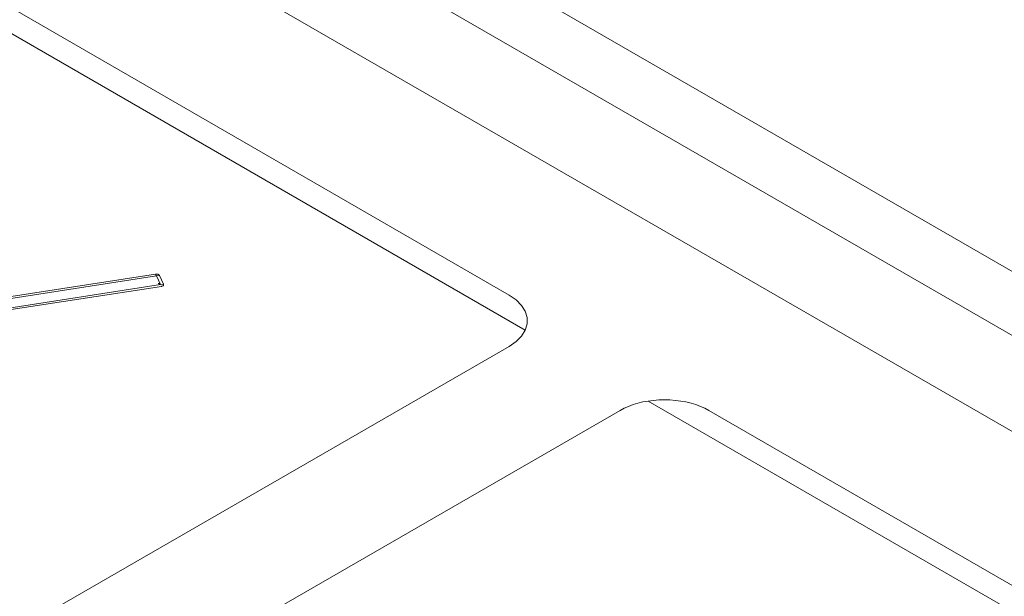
# Model space of a CAD drawing. Header units: millimetres. Extents: x 567 to 934, y -1 to 364.
# Tile 367 of 656: x 735.585 to 736.353, y 9.41 to 9.86. Entities that reach past the tile are written whole.
import ezdxf

# ---------------------------------------------------------------- set-up
doc = ezdxf.new("R2010")
doc.units = ezdxf.units.MM
doc.header["$MEASUREMENT"] = 0
doc.layers.add('ARQ FINA', color=8, linetype='Continuous')
doc.layers.add('G-IMPT', color=8, linetype='Continuous', lineweight=13)

msp = doc.modelspace()

# ---------------------------------------------------------------- linework, layer by layer
at = {"layer": 'ARQ FINA', "lineweight": 5}
for p, q in [((737.80093, 8.83083), (734.61395, 10.67083)), ((734.57065, 10.64583), (737.75762, 8.80583)), ((737.69267, 8.76833), (734.48838, 10.61833)), ((735.97909, 9.61768), (735.30709, 10.00566)), ((735.3544, 9.99833), (735.9664, 9.645)), ((735.9664, 9.605), (735.23027, 9.18)), ((736.74696, 9.17435), (736.07497, 9.56232)), ((735.31688, 9.13), (736.053, 9.555)), ((736.12228, 9.555), (736.73427, 9.20166))]:
    msp.add_line(p, q, dxfattribs=at)
for points in [[(735.9664, 9.605), (735.97188, 9.60877), (735.97615, 9.61304), (735.97907, 9.61768), (735.98056, 9.62253), (735.98056, 9.62746), (735.97907, 9.63232), (735.97615, 9.63695), (735.97188, 9.64122), (735.9664, 9.645)], [(736.12228, 9.555), (736.11913, 9.55666), (736.11574, 9.55817), (736.11213, 9.55949), (736.10834, 9.56063), (736.10439, 9.56157), (736.10032, 9.56232), (736.09615, 9.56285), (736.09191, 9.56317), (736.08764, 9.56328), (736.08337, 9.56317), (736.07913, 9.56285), (736.07496, 9.56232), (736.07088, 9.56157), (736.06693, 9.56063), (736.06314, 9.55949), (736.05954, 9.55817), (736.05615, 9.55666), (736.053, 9.555)]]:
    msp.add_lwpolyline(points, dxfattribs=at)
at = {"layer": 'G-IMPT', "lineweight": 5}
for p, q in [((735.69085, 9.66136), (735.44714, 9.62366)), ((735.69085, 9.66136), (735.44714, 9.62366)), ((735.44769, 9.62228), (735.69139, 9.65998)), ((735.69385, 9.66036), (735.69139, 9.65998)), ((735.69139, 9.65998), (735.69456, 9.65315)), ((735.69702, 9.65353), (735.69385, 9.66036)), ((735.69702, 9.65353), (735.69385, 9.66036)), ((735.69702, 9.65353), (735.69385, 9.66036)), ((735.69456, 9.65315), (735.45086, 9.61545)), ((735.69456, 9.65315), (735.69702, 9.65353)), ((735.45158, 9.6141), (735.69528, 9.6518)), ((735.69528, 9.6518), (735.45158, 9.6141))]:
    msp.add_line(p, q, dxfattribs=at)
for points in [[(735.69085, 9.66136), (735.69084, 9.66135), (735.69084, 9.66132), (735.69085, 9.66127), (735.69087, 9.66121), (735.6909, 9.66114), (735.69092, 9.66107), (735.69095, 9.66101), (735.69097, 9.66094), (735.69099, 9.66088), (735.69102, 9.66083), (735.69104, 9.66078), (735.69106, 9.66073), (735.69107, 9.66069), (735.69109, 9.66065), (735.69111, 9.66062), (735.69112, 9.66058), (735.69113, 9.66055), (735.69114, 9.66053), (735.69115, 9.6605), (735.69116, 9.66048), (735.69117, 9.66046), (735.69118, 9.66044), (735.69119, 9.66042), (735.6912, 9.66041), (735.6912, 9.66039), (735.69121, 9.66038), (735.69122, 9.66036), (735.69122, 9.66035), (735.69123, 9.66034), (735.69123, 9.66033), (735.69124, 9.66032), (735.69124, 9.66031), (735.69125, 9.6603), (735.69125, 9.66029), (735.69125, 9.66028), (735.69126, 9.66027), (735.69126, 9.66026), (735.69126, 9.66026), (735.69127, 9.66025), (735.69127, 9.66024), (735.69127, 9.66024), (735.69128, 9.66023), (735.69128, 9.66022), (735.69128, 9.66022), (735.69128, 9.66021), (735.69129, 9.66021), (735.69129, 9.6602), (735.69129, 9.6602), (735.69129, 9.66019), (735.69129, 9.66019), (735.6913, 9.66019), (735.6913, 9.66018), (735.6913, 9.66018), (735.6913, 9.66017), (735.6913, 9.66017), (735.6913, 9.66017), (735.69131, 9.66016), (735.69131, 9.66016), (735.69131, 9.66016), (735.69131, 9.66015), (735.69131, 9.66015), (735.69131, 9.66015), (735.69131, 9.66015), (735.69132, 9.66014), (735.69132, 9.66014), (735.69132, 9.66014), (735.69132, 9.66014), (735.69132, 9.66013), (735.69132, 9.66013), (735.69132, 9.66013), (735.69132, 9.66013), (735.69132, 9.66012), (735.69132, 9.66012), (735.69133, 9.66012), (735.69133, 9.66012), (735.69133, 9.66012), (735.69133, 9.66011), (735.69133, 9.66011), (735.69133, 9.66011), (735.69133, 9.66011), (735.69133, 9.66011), (735.69133, 9.6601), (735.69133, 9.6601), (735.69133, 9.6601), (735.69133, 9.6601), (735.69134, 9.6601), (735.69134, 9.6601), (735.69134, 9.6601), (735.69134, 9.66009), (735.69134, 9.66009), (735.69135, 9.66007), (735.69136, 9.66006), (735.69136, 9.66004), (735.69137, 9.66003), (735.69137, 9.66003), (735.69137, 9.66002), (735.69138, 9.66001), (735.69138, 9.66001), (735.69138, 9.66), (735.69138, 9.66), (735.69139, 9.65999), (735.69139, 9.65999), (735.69139, 9.65998)], [(735.69385, 9.66036), (735.69378, 9.66048), (735.6937, 9.66059), (735.6936, 9.6607), (735.69349, 9.66081), (735.69336, 9.6609), (735.69321, 9.661), (735.69305, 9.66108), (735.69288, 9.66115), (735.6927, 9.66122), (735.69251, 9.66128), (735.69232, 9.66132), (735.69211, 9.66136), (735.6919, 9.66139), (735.69169, 9.6614), (735.69148, 9.66141), (735.69127, 9.6614), (735.69105, 9.66139), (735.69085, 9.66136)], [(735.69385, 9.66036), (735.69378, 9.66048), (735.6937, 9.66059), (735.6936, 9.6607), (735.69349, 9.66081), (735.69336, 9.6609), (735.69321, 9.661), (735.69305, 9.66108), (735.69288, 9.66115), (735.6927, 9.66122), (735.69251, 9.66128), (735.69232, 9.66132), (735.69211, 9.66136), (735.6919, 9.66139), (735.69169, 9.6614), (735.69148, 9.66141), (735.69127, 9.6614), (735.69105, 9.66139), (735.69085, 9.66136)], [(735.69472, 9.6532), (735.69471, 9.65321), (735.6947, 9.65321), (735.6947, 9.65321), (735.69469, 9.65322), (735.69468, 9.65322), (735.69468, 9.65323), (735.69467, 9.65323), (735.69466, 9.65324), (735.69465, 9.65324), (735.69464, 9.65325), (735.69462, 9.65326), (735.6946, 9.65327), (735.69457, 9.65328), (735.69457, 9.65329), (735.69457, 9.65329), (735.69457, 9.65329), (735.69457, 9.65329), (735.69456, 9.65329), (735.69456, 9.65329), (735.69456, 9.65329), (735.69456, 9.65329), (735.69456, 9.65329), (735.69455, 9.6533), (735.69455, 9.6533), (735.69455, 9.6533), (735.69455, 9.6533), (735.69454, 9.6533), (735.69454, 9.6533), (735.69454, 9.6533), (735.69454, 9.65331), (735.69453, 9.65331), (735.69453, 9.65331), (735.69453, 9.65331), (735.69453, 9.65331), (735.69452, 9.65331), (735.69452, 9.65332), (735.69452, 9.65332), (735.69451, 9.65332), (735.69451, 9.65332), (735.69451, 9.65332), (735.6945, 9.65333), (735.6945, 9.65333), (735.6945, 9.65333), (735.69449, 9.65333), (735.69449, 9.65333), (735.69448, 9.65334), (735.69448, 9.65334), (735.69448, 9.65334), (735.69447, 9.65334), (735.69447, 9.65335), (735.69446, 9.65335), (735.69446, 9.65335), (735.69445, 9.65336), (735.69445, 9.65336), (735.69444, 9.65336), (735.69443, 9.65336), (735.69443, 9.65337), (735.69442, 9.65337), (735.69441, 9.65338), (735.69441, 9.65338), (735.6944, 9.65338), (735.69439, 9.65339), (735.69438, 9.65339), (735.69438, 9.6534), (735.69437, 9.6534), (735.69436, 9.65341), (735.69435, 9.65341), (735.69434, 9.65342), (735.69433, 9.65343), (735.69432, 9.65343), (735.6943, 9.65344), (735.69429, 9.65345), (735.69428, 9.65345), (735.69426, 9.65346), (735.69425, 9.65347), (735.69423, 9.65348), (735.69421, 9.65349), (735.6942, 9.6535), (735.69418, 9.65351), (735.69415, 9.65352), (735.69413, 9.65354), (735.69411, 9.65355), (735.69408, 9.65357), (735.69405, 9.65358), (735.69402, 9.6536), (735.69398, 9.65362), (735.69395, 9.65364), (735.69391, 9.65366), (735.69386, 9.65369), (735.69381, 9.65371), (735.69376, 9.65374), (735.6937, 9.65378), (735.69363, 9.65381), (735.69356, 9.65385), (735.69348, 9.65389), (735.6934, 9.65394), (735.69331, 9.65398), (735.69322, 9.65403), (735.69314, 9.65407), (735.69305, 9.65411), (735.69299, 9.65414), (735.69294, 9.65416), (735.69292, 9.65417)], [(735.69528, 9.6518), (735.69568, 9.65188), (735.69605, 9.65201), (735.69638, 9.65217), (735.69666, 9.65235), (735.69687, 9.65257), (735.69702, 9.6528), (735.69709, 9.65304), (735.69709, 9.65329), (735.69702, 9.65353)], [(735.69528, 9.6518), (735.69568, 9.65188), (735.69605, 9.65201), (735.69638, 9.65217), (735.69666, 9.65235), (735.69687, 9.65257), (735.69702, 9.6528), (735.69709, 9.65304), (735.69709, 9.65329), (735.69702, 9.65353)]]:
    msp.add_lwpolyline(points, dxfattribs=at)

doc.saveas('drawing.dxf')
